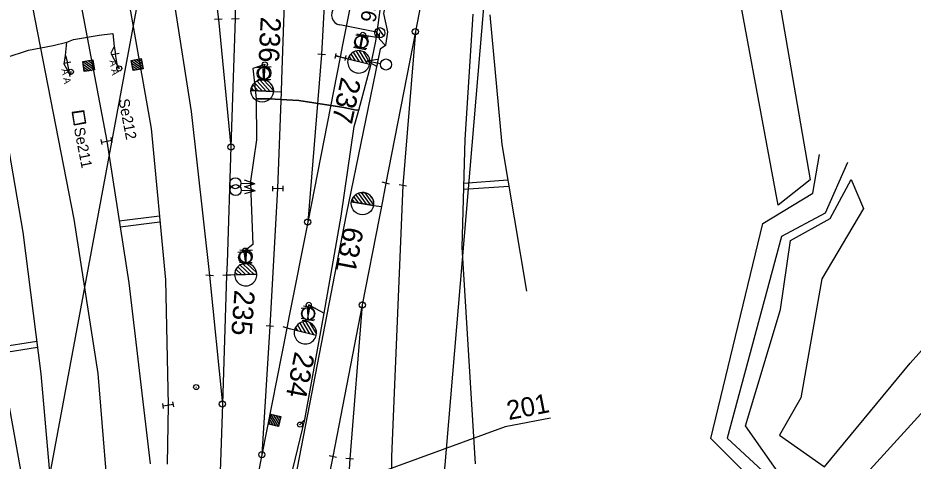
# Model space of a CAD drawing. Extents: x -545846 to -545044, y -1122650 to -1119108.
# Drawn here: x -545438.5 to -545350.7, y -1120286.5 to -1120243 of the extents above; entities that cross this region are included whole.
import ezdxf

# ---------------------------------------------------------------- set-up
doc = ezdxf.new("R2010")
doc.units = 0
for name, color, linetype in [('osvětlené plochy-hodnota-obrys', 7, 'Continuous'), ('so180602', 7, 'Continuous'), ('Vrstva 1', 7, 'Continuous'), ('Vrstva 2', 7, 'Continuous'), ('Vrstva 25', 7, 'Continuous'), ('Vrstva 26', 7, 'Continuous'), ('Vrstva 27', 7, 'Continuous'), ('Vrstva 28 - zabzar', 7, 'Continuous'), ('Vrstva 3', 7, 'Continuous'), ('Vrstva 3 - Lisy - Pocitaci body', 7, 'Continuous'), ('Vrstva 31', 7, 'Continuous'), ('Vrstva 35', 7, 'Continuous'), ('Vrstva 47', 7, 'Continuous'), ('Vrstva 50', 7, 'Continuous'), ('Vrstva 6 - Navesti', 7, 'Continuous'), ('Vrstva 62', 7, 'Continuous'), ('Vrstva 63', 7, 'Continuous'), ('Vrstva 7', 7, 'Continuous')]:
    doc.layers.add(name, color=color, linetype=linetype)

msp = doc.modelspace()

# ---------------------------------------------------------------- linework, layer by layer
at = {"layer": 'osvětlené plochy-hodnota-obrys'}
for points in [[(-545398.15, -1120102.163), (-545405.365, -1120126.289), (-545451.846, -1120376.212), (-545451.085, -1120446.349), (-545447.102, -1120529.01)], [(-545397.928, -1120102.854), (-545393.734, -1120124.857), (-545389.026, -1120196.694), (-545397.237, -1120293.846), (-545425.658, -1120413.558)]]:
    msp.add_lwpolyline(points, dxfattribs=at)
at = {"layer": 'Vrstva 1'}
for p, q in [((-545418.84, -1120243.163), (-545417.605, -1120255.682)), ((-545399.524, -1120244.359), (-545400.759, -1120259.47)), ((-545408.713, -1120246.602), (-545410.082, -1120263.057)), ((-545402.417, -1120259.248), (-545402.858, -1120261.535)), ((-545419.7, -1120268.287), (-545418.449, -1120280.915)), ((-545404.729, -1120271.181), (-545405.962, -1120286.281)), ((-545413.794, -1120273.262), (-545414.578, -1120285.879)), ((-545407.617, -1120286.066), (-545409.817, -1120297.315))]:
    msp.add_line(p, q, dxfattribs=at)
for points in [[(-545426.936, -1120194.409), (-545423.867, -1120210.137), (-545423.127, -1120213.911), (-545421.145, -1120225.167), (-545418.84, -1120243.163)], [(-545431.588, -1120195.494), (-545428.418, -1120211.711), (-545424.828, -1120230.848), (-545421.515, -1120252.206), (-545419.7, -1120268.287)], [(-545436.282, -1120196.285), (-545433.022, -1120213.05), (-545429.085, -1120233.106), (-545425.425, -1120253.879), (-545424.036, -1120268.734), (-545423.749, -1120281.011), (-545423.869, -1120286.802)], [(-545440.917, -1120197.418), (-545437.59, -1120214.526), (-545433.638, -1120234.748), (-545429.782, -1120255.108), (-545427.618, -1120269.01), (-545425.542, -1120286.76)], [(-545445.553, -1120198.39), (-545442.178, -1120215.766), (-545438.596, -1120234.052), (-545433.023, -1120262.752), (-545430.646, -1120277.904), (-545429.369, -1120293.55), (-545429.108, -1120307.546), (-545429.408, -1120317.397), (-545430.786, -1120337.552)], [(-545421.337, -1120198.338), (-545419.415, -1120208.915), (-545417.585, -1120224.266), (-545417.104, -1120237.882), (-545417.177, -1120243.084)], [(-545450.246, -1120199.22), (-545446.762, -1120217.082), (-545443.362, -1120234.651), (-545439.759, -1120253.749), (-545438.016, -1120264.049), (-545436.229, -1120277.953), (-545434.323, -1120299.853)], [(-545454.804, -1120200.615), (-545451.376, -1120218.225), (-545447.958, -1120235.749), (-545441.429, -1120269.771), (-545439.021, -1120283), (-545435.98, -1120300.028)], [(-545394.375, -1120215.385), (-545397.648, -1120234.707), (-545397.87, -1120235.861), (-545399.524, -1120244.359), (-545402.417, -1120259.248)], [(-545401.684, -1120220.222), (-545404.854, -1120236.455), (-545406.656, -1120245.655), (-545406.887, -1120246.863)], [(-545411.819, -1120223.187), (-545412.338, -1120239.684), (-545412.633, -1120249.054), (-545412.672, -1120250.277)], [(-545407.484, -1120222.658), (-545407.524, -1120224.333), (-545408.713, -1120246.602)], [(-545417.177, -1120243.084), (-545417.605, -1120255.682), (-545417.987, -1120267.039), (-545418.032, -1120268.272)], [(-545393.905, -1120242.649), (-545394.665, -1120254.948), (-545394.971, -1120265.524), (-545393.66, -1120286.78)], [(-545392.23, -1120242.703), (-545391.041, -1120255.431), (-545388.616, -1120269.842)], [(-545406.887, -1120246.863), (-545410.082, -1120263.057), (-545411.904, -1120272.253), (-545412.134, -1120273.455)], [(-545412.672, -1120250.277), (-545413.029, -1120259.771), (-545413.794, -1120273.262)], [(-545400.759, -1120259.47), (-545401.874, -1120286.066), (-545401.957, -1120297.973), (-545401.089, -1120317.421), (-545398.261, -1120339.372), (-545394.651, -1120359.583)], [(-545402.858, -1120261.535), (-545403.082, -1120262.682), (-545404.729, -1120271.181), (-545407.617, -1120286.066)], [(-545418.032, -1120268.272), (-545418.449, -1120280.915), (-545418.821, -1120292.272), (-545418.85, -1120293.067)], [(-545412.134, -1120273.455), (-545414.578, -1120285.879), (-545416.765, -1120297.03), (-545416.909, -1120297.729)], [(-545405.962, -1120286.281), (-545406.706, -1120298.136), (-545407.694, -1120315.774), (-545406.834, -1120341.201), (-545403.532, -1120362.869)]]:
    msp.add_lwpolyline(points, dxfattribs=at)
at = {"layer": 'Vrstva 2'}
for p, q in [((-545418.465, -1120243.15), (-545419.215, -1120243.176)), ((-545418.84, -1120243.163), (-545417.605, -1120255.682)), ((-545417.552, -1120243.097), (-545416.802, -1120243.071)), ((-545399.524, -1120244.359), (-545400.759, -1120259.47)), ((-545408.713, -1120246.602), (-545410.082, -1120263.057)), ((-545408.34, -1120246.637), (-545409.086, -1120246.567)), ((-545406.528, -1120246.971), (-545407.246, -1120246.755)), ((-545404.007, -1120247.598), (-545406.887, -1120246.863)), ((-545406.026, -1120246.796), (-545405.827, -1120247.134)), ((-545405.84, -1120246.551), (-545405.436, -1120247.235)), ((-545405.611, -1120246.378), (-545405.046, -1120247.336)), ((-545405.344, -1120246.27), (-545404.656, -1120247.437)), ((-545405.033, -1120246.235), (-545404.266, -1120247.538)), ((-545404.656, -1120246.315), (-545403.981, -1120247.459)), ((-545404.006, -1120247.605), (-545406.132, -1120247.056)), ((-545404.006, -1120247.604), (-545404.006, -1120247.605)), ((-545414.953, -1120250.162), (-545415.463, -1120249.597)), ((-545414.556, -1120250.182), (-545415.282, -1120249.378)), ((-545414.158, -1120250.203), (-545415.051, -1120249.215)), ((-545413.761, -1120250.224), (-545414.765, -1120249.111)), ((-545413.445, -1120250.155), (-545414.398, -1120249.098)), ((-545413.443, -1120250.24), (-545415.635, -1120250.127)), ((-545415.635, -1120250.127), (-545413.443, -1120250.239)), ((-545415.351, -1120250.142), (-545415.59, -1120249.876)), ((-545413.443, -1120250.239), (-545413.443, -1120250.24)), ((-545413.442, -1120250.24), (-545412.672, -1120250.277)), ((-545402.055, -1120259.347), (-545402.779, -1120259.149)), ((-545403.935, -1120261.363), (-545404.812, -1120260.148)), ((-545403.613, -1120261.33), (-545404.446, -1120260.175)), ((-545400.391, -1120259.544), (-545401.127, -1120259.396)), ((-545405.506, -1120261.109), (-545405.715, -1120260.819)), ((-545405.113, -1120261.172), (-545405.559, -1120260.555)), ((-545404.72, -1120261.236), (-545405.354, -1120260.358)), ((-545404.327, -1120261.3), (-545405.107, -1120260.22)), ((-545403.62, -1120261.414), (-545405.787, -1120261.064)), ((-545405.787, -1120261.064), (-545403.62, -1120261.413)), ((-545403.62, -1120261.413), (-545403.62, -1120261.414)), ((-545403.62, -1120261.414), (-545402.858, -1120261.535)), ((-545416.426, -1120267.154), (-545415.326, -1120268.192)), ((-545416.041, -1120267.125), (-545415.075, -1120268.037)), ((-545417.224, -1120267.969), (-545416.938, -1120268.238)), ((-545417.113, -1120267.681), (-545416.535, -1120268.226)), ((-545416.941, -1120267.452), (-545416.132, -1120268.215)), ((-545416.715, -1120267.273), (-545415.729, -1120268.203)), ((-545419.326, -1120268.313), (-545420.074, -1120268.261)), ((-545419.7, -1120268.287), (-545418.449, -1120280.915)), ((-545417.657, -1120268.283), (-545418.407, -1120268.261)), ((-545415.061, -1120268.177), (-545418.032, -1120268.272)), ((-545415.059, -1120268.184), (-545417.253, -1120268.247)), ((-545415.059, -1120268.183), (-545415.059, -1120268.184)), ((-545404.729, -1120271.181), (-545405.962, -1120286.281)), ((-545413.794, -1120273.262), (-545414.578, -1120285.879)), ((-545413.42, -1120273.291), (-545414.168, -1120273.233)), ((-545411.088, -1120273.139), (-545410.682, -1120273.822)), ((-545410.86, -1120272.966), (-545410.292, -1120273.922)), ((-545410.593, -1120272.856), (-545409.901, -1120274.021)), ((-545410.283, -1120272.821), (-545409.51, -1120274.121)), ((-545409.905, -1120272.899), (-545409.226, -1120274.041)), ((-545411.775, -1120273.564), (-545412.493, -1120273.346)), ((-545409.251, -1120274.18), (-545412.134, -1120273.455)), ((-545409.251, -1120274.187), (-545411.378, -1120273.645)), ((-545411.273, -1120273.385), (-545411.073, -1120273.723)), ((-545409.251, -1120274.186), (-545409.251, -1120274.187)), ((-545407.252, -1120286.152), (-545407.982, -1120285.98)), ((-545405.589, -1120286.318), (-545406.335, -1120286.244))]:
    msp.add_line(p, q, dxfattribs=at)
for points in [[(-545401.684, -1120220.222), (-545404.854, -1120236.455), (-545406.656, -1120245.655), (-545406.887, -1120246.863)], [(-545411.819, -1120223.187), (-545412.338, -1120239.684), (-545412.633, -1120249.054), (-545412.672, -1120250.277)], [(-545397.648, -1120234.707), (-545397.87, -1120235.861), (-545399.524, -1120244.359), (-545402.417, -1120259.248)], [(-545417.177, -1120243.084), (-545417.605, -1120255.682), (-545417.987, -1120267.039), (-545418.032, -1120268.272)], [(-545406.887, -1120246.863), (-545410.082, -1120263.057), (-545411.904, -1120272.253), (-545412.134, -1120273.455)], [(-545402.858, -1120261.535), (-545403.082, -1120262.682), (-545404.729, -1120271.181), (-545407.617, -1120286.066)], [(-545418.032, -1120268.272), (-545418.449, -1120280.915), (-545418.821, -1120292.272), (-545418.85, -1120293.067)], [(-545412.134, -1120273.455), (-545414.578, -1120285.879), (-545416.765, -1120297.03), (-545416.909, -1120297.729)]]:
    msp.add_lwpolyline(points, dxfattribs=at)
for centre, radius in [((-545399.524, -1120244.359), 0.3), ((-545414.545, -1120250.182), 1.097), ((-545417.605, -1120255.682), 0.3), ((-545404.71, -1120261.237), 1.097), ((-545410.082, -1120263.057), 0.3), ((-545404.729, -1120271.181), 0.3), ((-545418.449, -1120280.915), 0.3), ((-545414.578, -1120285.879), 0.3)]:
    msp.add_circle(centre, radius, dxfattribs=at)
for centre, radius, start, end in [((-545405.07, -1120247.33), 1.098, 345.55019, 165.51104), ((-545405.071, -1120247.331), 1.097, 165.46067, 345.93018), ((-545414.539, -1120250.184), 1.098, 357.09519, 177.05604), ((-545404.704, -1120261.239), 1.098, 350.84772, 170.80857), ((-545416.157, -1120268.215), 1.098, 1.6889, 181.64975), ((-545416.157, -1120268.216), 1.097, 181.59937, 2.06889), ((-545410.315, -1120273.916), 1.098, 345.74955, 165.7104), ((-545410.316, -1120273.916), 1.097, 165.66002, 346.12954)]:
    msp.add_arc(centre, radius, start, end, dxfattribs=at)
at = {"layer": 'Vrstva 25'}
for p, q in [((-545403.505, -1120244.375), (-545406.94, -1120243.704)), ((-545402.962, -1120244.968), (-545403.454, -1120244.238)), ((-545402.631, -1120244.789), (-545403.166, -1120243.995))]:
    msp.add_line(p, q, dxfattribs=at)
msp.add_circle((-545403.014, -1120244.471), 0.5, dxfattribs=at)
msp.add_circle((-545403.014, -1120244.471), 0.5, dxfattribs=at)
msp.add_arc((-545406.748, -1120242.722), 1, 78.94152, 258.94152, dxfattribs=at)
at = {"layer": 'Vrstva 26'}
for points in [[(-545395.06, -1120201.08), (-545395.42, -1120203.85), (-545397.55, -1120216.46), (-545397.91, -1120218.12), (-545400.25, -1120230.32), (-545402.65, -1120242.6), (-545402.25, -1120244.37), (-545402.46, -1120245.74), (-545403.05, -1120245.1), (-545403.05, -1120244.67), (-545403.014, -1120244.471)], [(-545402.46, -1120245.74), (-545402.98, -1120246.08), (-545406.31, -1120262.31), (-545409.89, -1120280.93), (-545412.99, -1120296.79), (-545414.55, -1120303.76), (-545414.62, -1120304.4), (-545414.672, -1120304.59)]]:
    msp.add_lwpolyline(points, dxfattribs=at)
at = {"layer": 'Vrstva 27'}
for p, q in [((-545404.655, -1120244.655), (-545404.665, -1120244.705)), ((-545414.279, -1120247.555), (-545414.281, -1120247.605)), ((-545433.285, -1120248.335), (-545433.295, -1120248.285)), ((-545428.556, -1120248.005), (-545428.564, -1120247.955)), ((-545416.221, -1120265.875), (-545416.219, -1120265.825)), ((-545409.975, -1120271.145), (-545409.985, -1120271.195)), ((-545410.836, -1120282.944), (-545410.824, -1120282.896))]:
    msp.add_line(p, q, dxfattribs=at)
for centre in [(-545404.66, -1120244.68), (-545428.56, -1120247.98), (-545414.28, -1120247.58), (-545433.29, -1120248.31), (-545416.22, -1120265.85), (-545409.98, -1120271.17), (-545410.83, -1120282.92)]:
    msp.add_circle(centre, 0.25, dxfattribs=at)
at = {"layer": 'Vrstva 28 - zabzar'}
for p, q in [((-545429.07, -1120245.83), (-545428.92, -1120246.58)), ((-545433.82, -1120246.72), (-545433.64, -1120247.42)), ((-545410.36, -1120282.42), (-545410.83, -1120282.92))]:
    msp.add_line(p, q, dxfattribs=at)
for points in [[(-545411.75, -1120288.1), (-545410.36, -1120282.42), (-545408.45, -1120271.99), (-545406.79, -1120262.46), (-545405.51, -1120253.66), (-545405.06, -1120252.08), (-545403.89, -1120247.67), (-545403.42, -1120245.47), (-545403.34, -1120244.9), (-545402.09, -1120235.71), (-545401.51, -1120232.8), (-545400.31, -1120227.37), (-545399.06, -1120222.3), (-545397.38, -1120214.45), (-545396.52, -1120209.73), (-545395.44, -1120203.99), (-545395.32, -1120202.59), (-545395.12, -1120200.9), (-545395.29, -1120198.49), (-545394.8, -1120190.22), (-545395.02, -1120189.55), (-545394.66, -1120189.01)], [(-545447.8, -1120248.31), (-545446.94, -1120248.14), (-545444.29, -1120247.75), (-545439.64, -1120246.91), (-545437.46, -1120246.17), (-545435.03, -1120245.74), (-545433.69, -1120245.39), (-545433.03, -1120245.15), (-545430.53, -1120244.71), (-545429.19, -1120244.56), (-545429.07, -1120245.83), (-545429.38, -1120246.48), (-545428.77, -1120247.66), (-545428.56, -1120247.98)], [(-545404.78, -1120245.34), (-545404.66, -1120244.68), (-545403.34, -1120244.9)], [(-545433.29, -1120248.31), (-545433.37, -1120248.59), (-545433.96, -1120247.56), (-545433.82, -1120246.72), (-545433.69, -1120245.39)], [(-545414.3, -1120248.42), (-545414.28, -1120247.58), (-545415.46, -1120247.98), (-545415.3, -1120249.38), (-545415.13, -1120250.96), (-545415.11, -1120254.98), (-545415.7, -1120259.03), (-545415.67, -1120260.25), (-545415.47, -1120265.24), (-545416.22, -1120265.85), (-545416.13, -1120266.43)], [(-545405.06, -1120252.08), (-545405.32, -1120252.08), (-545406.53, -1120251.8), (-545410.95, -1120251.11), (-545413.85, -1120250.96), (-545415.13, -1120250.96)], [(-545410.01, -1120272.03), (-545409.98, -1120271.17), (-545409.32, -1120271.54), (-545408.45, -1120271.99)]]:
    msp.add_lwpolyline(points, dxfattribs=at)
at = {"layer": 'Vrstva 3'}
for p, q in [((-545405.357, -1120244.682), (-545404.145, -1120244.906)), ((-545404.975, -1120246.006), (-545404.751, -1120244.794)), ((-545405.581, -1120245.894), (-545404.369, -1120246.118)), ((-545407.33, -1120246.523), (-545407.425, -1120247.013)), ((-545406.396, -1120246.958), (-545407.378, -1120246.768)), ((-545406.349, -1120246.713), (-545406.444, -1120247.203)), ((-545415.069, -1120247.884), (-545413.838, -1120247.841)), ((-545414.41, -1120249.094), (-545414.454, -1120247.862)), ((-545404.29, -1120247.219), (-545403.208, -1120247.079)), ((-545404.29, -1120247.219), (-545402.936, -1120247.484)), ((-545404.29, -1120247.219), (-545403.341, -1120247.757)), ((-545415.026, -1120249.115), (-545413.795, -1120249.072)), ((-545429.243, -1120255.257), (-545429.34, -1120254.766)), ((-545430.224, -1120255.45), (-545430.321, -1120254.959)), ((-545430.273, -1120255.204), (-545429.291, -1120255.012)), ((-545415.262, -1120259.314), (-545416.641, -1120259.262)), ((-545415.262, -1120259.314), (-545416.283, -1120258.93)), ((-545415.217, -1120259.99), (-545416.596, -1120259.938)), ((-545415.262, -1120259.314), (-545416.309, -1120259.62)), ((-545415.217, -1120259.99), (-545416.264, -1120260.296)), ((-545415.217, -1120259.99), (-545416.238, -1120259.606)), ((-545413.534, -1120259.53), (-545413.524, -1120260.03)), ((-545412.529, -1120259.762), (-545413.529, -1120259.78)), ((-545412.534, -1120259.512), (-545412.524, -1120260.012)), ((-545416.924, -1120266.001), (-545415.702, -1120265.845)), ((-545416.157, -1120267.145), (-545416.313, -1120265.923)), ((-545416.768, -1120267.223), (-545415.546, -1120267.067)), ((-545410.725, -1120271.487), (-545409.497, -1120271.387)), ((-545410.011, -1120272.665), (-545410.111, -1120271.437)), ((-545410.625, -1120272.715), (-545409.397, -1120272.615)), ((-545424.205, -1120281.335), (-545424.281, -1120280.841)), ((-545424.243, -1120281.088), (-545423.255, -1120280.934)), ((-545423.217, -1120281.181), (-545423.293, -1120280.687))]:
    msp.add_line(p, q, dxfattribs=at)
for centre, radius in [((-545404.863, -1120245.397), 0.616), ((-545414.433, -1120248.476), 0.616), ((-545402.404, -1120247.59), 0.542), ((-545417.183, -1120259.24), 0.542), ((-545417.138, -1120259.916), 0.542), ((-545416.236, -1120266.532), 0.616), ((-545410.062, -1120272.049), 0.616)]:
    msp.add_circle(centre, radius, dxfattribs=at)
at = {"layer": 'Vrstva 3 - Lisy - Pocitaci body'}
for p, q in [((-545404.059, -1120244.851), (-545405.269, -1120244.619)), ((-545404.664, -1120244.735), (-545404.896, -1120245.945)), ((-545404.291, -1120246.061), (-545405.501, -1120245.829)), ((-545432.135, -1120247.29), (-545430.993, -1120248.124)), ((-545432.094, -1120247.552), (-545431.255, -1120248.165)), ((-545432.053, -1120247.814), (-545431.517, -1120248.206)), ((-545431.873, -1120247.249), (-545431.034, -1120247.862)), ((-545431.611, -1120247.208), (-545431.075, -1120247.6)), ((-545431.349, -1120247.167), (-545431.115, -1120247.338)), ((-545427.382, -1120247.191), (-545426.223, -1120248.002)), ((-545427.336, -1120247.452), (-545426.484, -1120248.048)), ((-545427.29, -1120247.714), (-545426.746, -1120248.094)), ((-545427.121, -1120247.145), (-545426.269, -1120247.741)), ((-545426.859, -1120247.099), (-545426.315, -1120247.48)), ((-545426.598, -1120247.053), (-545426.361, -1120247.219)), ((-545414.896, -1120247.785), (-545413.665, -1120247.824)), ((-545414.319, -1120249.036), (-545414.281, -1120247.804)), ((-545432.013, -1120248.076), (-545431.779, -1120248.246)), ((-545427.244, -1120247.975), (-545427.007, -1120248.14)), ((-545414.935, -1120249.016), (-545413.704, -1120249.055)), ((-545415.494, -1120265.835), (-545416.725, -1120265.794)), ((-545416.109, -1120265.814), (-545416.151, -1120267.046)), ((-545415.535, -1120267.066), (-545416.766, -1120267.025)), ((-545409.289, -1120271.541), (-545410.499, -1120271.309)), ((-545409.894, -1120271.425), (-545410.126, -1120272.635)), ((-545409.521, -1120272.751), (-545410.731, -1120272.519)), ((-545412.948, -1120283.113), (-545413.681, -1120281.904)), ((-545412.885, -1120282.856), (-545413.424, -1120281.967)), ((-545412.821, -1120282.598), (-545413.166, -1120282.03)), ((-545412.758, -1120282.341), (-545412.908, -1120282.093)), ((-545413.72, -1120282.924), (-545413.87, -1120282.677)), ((-545413.463, -1120282.987), (-545413.807, -1120282.42)), ((-545413.205, -1120283.05), (-545413.744, -1120282.162))]:
    msp.add_line(p, q, dxfattribs=at)
for points in [[(-545431.147, -1120247.136), (-545430.993, -1120248.124), (-545431.981, -1120248.278), (-545432.135, -1120247.29)], [(-545426.397, -1120247.018), (-545426.223, -1120248.002), (-545427.208, -1120248.176), (-545427.382, -1120247.191)], [(-545413.919, -1120282.876), (-545413.681, -1120281.904), (-545412.71, -1120282.142), (-545412.948, -1120283.113)]]:
    msp.add_lwpolyline(points, close=True, dxfattribs=at)
for centre in [(-545404.78, -1120245.343), (-545414.301, -1120248.418), (-545416.129, -1120266.432), (-545410.01, -1120272.033)]:
    msp.add_circle(centre, 0.616, dxfattribs=at)
at = {"layer": 'Vrstva 31'}
msp.add_lwpolyline([(-545411.75, -1120288.1), (-545410.36, -1120282.42), (-545408.45, -1120271.99), (-545406.79, -1120262.46), (-545405.51, -1120253.66), (-545405.06, -1120252.08), (-545403.89, -1120247.67), (-545403.42, -1120245.47), (-545403.34, -1120244.9), (-545402.09, -1120235.71)], dxfattribs=at)
at = {"layer": 'Vrstva 35'}
for points in [[(-545433.69, -1120245.39), (-545433.03, -1120245.15), (-545430.53, -1120244.71), (-545429.19, -1120244.56)], [(-545447.8, -1120248.31), (-545446.94, -1120248.14), (-545444.29, -1120247.75), (-545439.64, -1120246.91), (-545437.46, -1120246.17), (-545435.03, -1120245.74), (-545433.69, -1120245.39)], [(-545415.13, -1120250.96), (-545413.85, -1120250.96), (-545410.95, -1120251.11), (-545406.53, -1120251.8), (-545405.32, -1120252.08)]]:
    msp.add_lwpolyline(points, dxfattribs=at)
at = {"layer": 'Vrstva 47'}
for p, q in [((-545432.042, -1120252.125), (-545432.045, -1120252.2)), ((-545433.188, -1120252.29), (-545433.142, -1120252.364)), ((-545432.983, -1120253.527), (-545432.962, -1120253.463)), ((-545431.827, -1120253.301), (-545431.881, -1120253.264))]:
    msp.add_line(p, q, dxfattribs=at)
for points in [[(-545433.188, -1120252.29), (-545432.983, -1120253.527), (-545431.827, -1120253.301), (-545432.042, -1120252.125)], [(-545432.962, -1120253.463), (-545431.881, -1120253.264), (-545432.045, -1120252.2), (-545433.142, -1120252.364)]]:
    msp.add_lwpolyline(points, close=True, dxfattribs=at)
at = {"layer": 'Vrstva 50'}
msp.add_line((-545421.037, -1120279.241), (-545420.987, -1120279.241), dxfattribs=at)
msp.add_circle((-545421.012, -1120279.241), 0.25, dxfattribs=at)
at = {"layer": 'Vrstva 6 - Navesti'}
for p, q in [((-545428.575, -1120246.519), (-545429.265, -1120246.641)), ((-545428.68, -1120247.945), (-545428.92, -1120246.58)), ((-545433.296, -1120247.355), (-545433.984, -1120247.485)), ((-545433.382, -1120248.782), (-545433.64, -1120247.42))]:
    msp.add_line(p, q, dxfattribs=at)
at = {"layer": 'Vrstva 62'}
for points in [[(-545371.516, -1120199.999), (-545363.833, -1120241.478), (-545360.807, -1120258.917), (-545363.952, -1120261.391), (-545370.997, -1120223.316), (-545375.6, -1120199.999)], [(-545356.785, -1120258.866), (-545355.578, -1120261.711), (-545359.686, -1120268.607), (-545361.721, -1120280.299), (-545363.826, -1120283.96), (-545359.426, -1120287.069), (-545351.012, -1120276.893), (-545341.396, -1120266.156), (-545333.991, -1120245.059), (-545337.237, -1120235.351), (-545339.06, -1120224.803), (-545338.624, -1120210.663)], [(-545330.313, -1120253.133), (-545333.098, -1120264.221), (-545339.632, -1120270.534), (-545358.583, -1120291.341), (-545363.523, -1120288.209), (-545367.159, -1120283.032), (-545363.727, -1120271.627), (-545362.739, -1120264.852), (-545358.867, -1120262.706), (-545356.785, -1120258.866)], [(-545358.519, -1120296.351), (-545370.551, -1120284.292), (-545365.459, -1120263.203), (-545360.561, -1120260.221), (-545359.905, -1120256.438)], [(-545357.158, -1120257.191), (-545359.354, -1120262.183), (-545363.628, -1120264.467), (-545368.942, -1120284.261)], [(-545368.942, -1120284.261), (-545357.266, -1120295.069), (-545333.479, -1120314.487), (-545315.241, -1120330.138)]]:
    msp.add_lwpolyline(points, dxfattribs=at)
at = {"layer": 'Vrstva 63'}
for p, q in [((-545386.261, -1120282.287), (-545390.705, -1120283.151)), ((-545386.261, -1120282.287), (-545390.705, -1120283.151)), ((-545390.705, -1120283.151), (-545444.248, -1120302.608))]:
    msp.add_line(p, q, dxfattribs=at)
at = {"layer": 'Vrstva 7'}
for p, q in [((-545390.448, -1120258.953), (-545394.79, -1120259.252)), ((-545390.348, -1120259.547), (-545394.807, -1120259.855)), ((-545424.622, -1120262.472), (-545428.559, -1120262.962)), ((-545424.566, -1120263.07), (-545428.467, -1120263.555)), ((-545440.418, -1120275.324), (-545436.642, -1120274.738)), ((-545440.311, -1120275.914), (-545436.566, -1120275.333))]:
    msp.add_line(p, q, dxfattribs=at)

# ---------------------------------------------------------------- texts
at = {"layer": 'so180602'}
msp.add_text('201', height=1.875, rotation=10.99553, dxfattribs=at).set_placement((-545390.377, -1120282.488))
msp.add_text('201', height=1.875, rotation=10.99553, dxfattribs=at).set_placement((-545390.377, -1120282.488))
at = {"layer": 'Vrstva 2'}
for s, rotation, p in [('236', 267.2707, (-545414.683, -1120242.883)), ('237', 258.06226, (-545406.792, -1120248.749)), ('631', 259.05308, (-545406.54, -1120263.421)), ('235', 265.77636, (-545417.247, -1120269.669)), ('234', 258.60562, (-545411.335, -1120275.694))]:
    msp.add_text(s, height=2, rotation=rotation, dxfattribs=at).set_placement(p)
at = {"layer": 'Vrstva 25'}
msp.add_text('OS186', height=1.5, rotation=258.94152, dxfattribs=at).set_placement((-545403.735, -1120237.134))
at = {"layer": 'Vrstva 6 - Navesti'}
for s, height, rotation, p in [('  A A ', 0.7, 279.9924, (-545429.609, -1120246.701)), ('  A A ', 0.7, 280.72428, (-545434.328, -1120247.55)), ('Se212', 1.05, 281.02822, (-545428.641, -1120251.051)), ('Se211', 1.05, 281.02822, (-545433.006, -1120253.852))]:
    msp.add_text(s, height=height, rotation=rotation, dxfattribs=at).set_placement(p)

doc.saveas('drawing.dxf')
